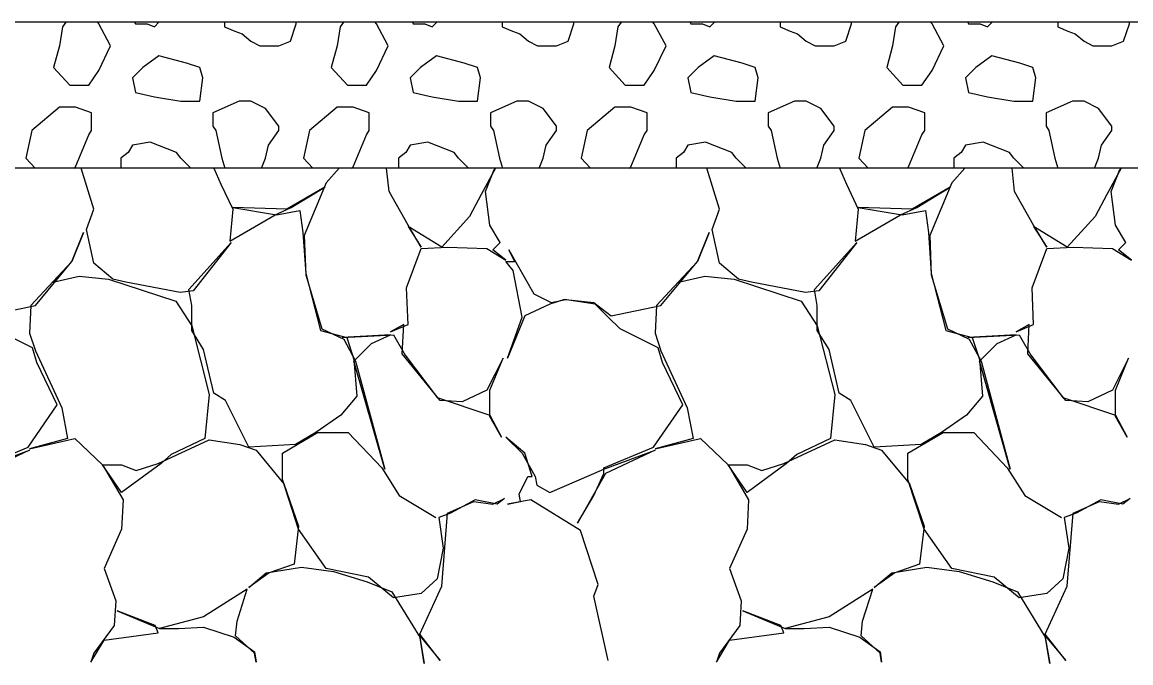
# Model space of a CAD drawing. Extents: x -26 to 4781, y -31 to 24738.
# Drawn here: x 2244.37 to 2251.96, y 7504.62 to 7509 of the extents above; entities that cross this region are included whole.
import ezdxf

# ---------------------------------------------------------------- set-up
doc = ezdxf.new("R2010")
doc.units = 0
doc.layers.add('DESIGN - TRANSPORTATION - Proposed Layout Patterning', color=7, linetype='Continuous')
doc.layers.add('GEOTECHNICAL – SCRATCH – Level 1', color=7, linetype='Continuous')

msp = doc.modelspace()

# ---------------------------------------------------------------- linework, layer by layer
at = {"layer": 'DESIGN - TRANSPORTATION - Proposed Layout Patterning'}
for p, q in [((2244.63, 7508.4191), (2244.44, 7508.2591)), ((2246.53, 7508.4191), (2246.34, 7508.2591)), ((2248.43, 7508.4191), (2248.24, 7508.2591)), ((2250.33, 7508.4191), (2250.14, 7508.2591)), ((2245.68, 7508.2891), (2245.7, 7508.2591)), ((2247.58, 7508.2891), (2247.6, 7508.2591)), ((2249.48, 7508.2891), (2249.5, 7508.2591)), ((2251.38, 7508.2891), (2251.4, 7508.2591))]:
    msp.add_line(p, q, dxfattribs=at)
for points in [[(2244.63, 7508.8391), (2244.59, 7508.6891), (2244.7, 7508.5691), (2244.83, 7508.5691), (2244.9, 7508.6691), (2244.98, 7508.8391), (2244.9, 7508.9891), (2244.8891, 7509)], [(2244.6731, 7509), (2244.65, 7508.9691), (2244.63, 7508.8391)], [(2245.1445, 7509), (2245.15, 7508.9891), (2245.23, 7508.9891), (2245.28, 7508.9691), (2245.3109, 7509)], [(2245.76, 7509), (2245.76, 7508.9691), (2245.83, 7508.9391), (2245.88, 7508.9191), (2245.94, 7508.8691)], [(2245.94, 7508.8691), (2246, 7508.8391), (2246.13, 7508.8391), (2246.21, 7508.8691), (2246.25, 7508.9891), (2246.25, 7509)], [(2246.53, 7508.8391), (2246.49, 7508.6891), (2246.6, 7508.5691), (2246.73, 7508.5691), (2246.8, 7508.6691), (2246.88, 7508.8391), (2246.8, 7508.9891), (2246.7891, 7509)], [(2246.5731, 7509), (2246.55, 7508.9691), (2246.53, 7508.8391)], [(2247.0445, 7509), (2247.05, 7508.9891), (2247.13, 7508.9891), (2247.18, 7508.9691), (2247.2109, 7509)], [(2247.66, 7509), (2247.66, 7508.9691), (2247.73, 7508.9391), (2247.78, 7508.9191), (2247.84, 7508.8691)], [(2247.84, 7508.8691), (2247.9, 7508.8391), (2248.03, 7508.8391), (2248.11, 7508.8691), (2248.15, 7508.9891), (2248.15, 7509)], [(2248.43, 7508.8391), (2248.39, 7508.6891), (2248.5, 7508.5691), (2248.63, 7508.5691), (2248.7, 7508.6691), (2248.78, 7508.8391), (2248.7, 7508.9891), (2248.6891, 7509)], [(2248.4731, 7509), (2248.45, 7508.9691), (2248.43, 7508.8391)], [(2248.9445, 7509), (2248.95, 7508.9891), (2249.03, 7508.9891), (2249.08, 7508.9691), (2249.1109, 7509)], [(2249.56, 7509), (2249.56, 7508.9691), (2249.63, 7508.9391), (2249.68, 7508.9191), (2249.74, 7508.8691)], [(2249.74, 7508.8691), (2249.8, 7508.8391), (2249.93, 7508.8391), (2250.01, 7508.8691), (2250.05, 7508.9891), (2250.05, 7509)], [(2250.33, 7508.8391), (2250.29, 7508.6891), (2250.4, 7508.5691), (2250.53, 7508.5691), (2250.6, 7508.6691), (2250.68, 7508.8391), (2250.6, 7508.9891), (2250.5891, 7509)], [(2250.3731, 7509), (2250.35, 7508.9691), (2250.33, 7508.8391)], [(2250.8445, 7509), (2250.85, 7508.9891), (2250.93, 7508.9891), (2250.98, 7508.9691), (2251.0109, 7509)], [(2251.46, 7509), (2251.46, 7508.9691), (2251.53, 7508.9391), (2251.58, 7508.9191), (2251.64, 7508.8691)], [(2251.64, 7508.8691), (2251.7, 7508.8391), (2251.83, 7508.8391), (2251.91, 7508.8691), (2251.95, 7508.9891), (2251.95, 7509)], [(2245.59, 7508.6891), (2245.5, 7508.7191), (2245.31, 7508.7691), (2245.2, 7508.6891), (2245.13, 7508.6191), (2245.15, 7508.5191), (2245.28, 7508.4891), (2245.46, 7508.4591), (2245.59, 7508.4591), (2245.61, 7508.6191), (2245.59, 7508.6891)], [(2247.49, 7508.6891), (2247.4, 7508.7191), (2247.21, 7508.7691), (2247.1, 7508.6891), (2247.03, 7508.6191), (2247.05, 7508.5191), (2247.18, 7508.4891), (2247.36, 7508.4591), (2247.49, 7508.4591), (2247.51, 7508.6191), (2247.49, 7508.6891)], [(2249.39, 7508.6891), (2249.3, 7508.7191), (2249.11, 7508.7691), (2249, 7508.6891), (2248.93, 7508.6191), (2248.95, 7508.5191), (2249.08, 7508.4891), (2249.26, 7508.4591), (2249.39, 7508.4591), (2249.41, 7508.6191), (2249.39, 7508.6891)], [(2251.29, 7508.6891), (2251.2, 7508.7191), (2251.01, 7508.7691), (2250.9, 7508.6891), (2250.83, 7508.6191), (2250.85, 7508.5191), (2250.98, 7508.4891), (2251.16, 7508.4591), (2251.29, 7508.4591), (2251.31, 7508.6191), (2251.29, 7508.6891)], [(2245.94, 7508.4591), (2245.88, 7508.4591), (2245.86, 7508.4591), (2245.68, 7508.3791), (2245.68, 7508.2891)], [(2246.13, 7508.2591), (2246.13, 7508.2891), (2246.04, 7508.4091), (2245.94, 7508.4591)], [(2247.84, 7508.4591), (2247.78, 7508.4591), (2247.76, 7508.4591), (2247.58, 7508.3791), (2247.58, 7508.2891)], [(2248.03, 7508.2591), (2248.03, 7508.2891), (2247.94, 7508.4091), (2247.84, 7508.4591)], [(2249.74, 7508.4591), (2249.68, 7508.4591), (2249.66, 7508.4591), (2249.48, 7508.3791), (2249.48, 7508.2891)], [(2249.93, 7508.2591), (2249.93, 7508.2891), (2249.84, 7508.4091), (2249.74, 7508.4591)], [(2251.64, 7508.4591), (2251.58, 7508.4591), (2251.56, 7508.4591), (2251.38, 7508.3791), (2251.38, 7508.2891)], [(2251.83, 7508.2591), (2251.83, 7508.2891), (2251.74, 7508.4091), (2251.64, 7508.4591)], [(2244.85, 7508.2591), (2244.85, 7508.3791), (2244.74, 7508.4191), (2244.63, 7508.4191)], [(2246.75, 7508.2591), (2246.75, 7508.3791), (2246.64, 7508.4191), (2246.53, 7508.4191)], [(2248.65, 7508.2591), (2248.65, 7508.3791), (2248.54, 7508.4191), (2248.43, 7508.4191)], [(2250.55, 7508.2591), (2250.55, 7508.3791), (2250.44, 7508.4191), (2250.33, 7508.4191)], [(2244.44, 7508.2591), (2244.4, 7508.0691), (2244.4628, 7508)], [(2244.7288, 7508), (2244.74, 7508.0091), (2244.83, 7508.2291), (2244.85, 7508.2591)], [(2245.7, 7508.2591), (2245.74, 7508.0691), (2245.7618, 7508)], [(2246.0123, 7508), (2246.04, 7508.0691), (2246.06, 7508.1591), (2246.13, 7508.2591)], [(2246.34, 7508.2591), (2246.3, 7508.0691), (2246.3628, 7508)], [(2246.6288, 7508), (2246.64, 7508.0091), (2246.73, 7508.2291), (2246.75, 7508.2591)], [(2247.6, 7508.2591), (2247.64, 7508.0691), (2247.6618, 7508)], [(2247.9123, 7508), (2247.94, 7508.0691), (2247.96, 7508.1591), (2248.03, 7508.2591)], [(2248.24, 7508.2591), (2248.2, 7508.0691), (2248.2628, 7508)], [(2248.5288, 7508), (2248.54, 7508.0091), (2248.63, 7508.2291), (2248.65, 7508.2591)], [(2249.5, 7508.2591), (2249.54, 7508.0691), (2249.5618, 7508)], [(2249.8123, 7508), (2249.84, 7508.0691), (2249.86, 7508.1591), (2249.93, 7508.2591)], [(2250.14, 7508.2591), (2250.1, 7508.0691), (2250.1628, 7508)], [(2250.4288, 7508), (2250.44, 7508.0091), (2250.53, 7508.2291), (2250.55, 7508.2591)], [(2251.4, 7508.2591), (2251.44, 7508.0691), (2251.4618, 7508)], [(2251.7123, 7508), (2251.74, 7508.0691), (2251.76, 7508.1591), (2251.83, 7508.2591)], [(2245.43, 7508.1091), (2245.25, 7508.1791), (2245.13, 7508.1591), (2245.1, 7508.1091), (2245.05, 7508.0691), (2245.05, 7508)], [(2247.33, 7508.1091), (2247.15, 7508.1791), (2247.03, 7508.1591), (2247, 7508.1091), (2246.95, 7508.0691), (2246.95, 7508)], [(2249.23, 7508.1091), (2249.05, 7508.1791), (2248.93, 7508.1591), (2248.9, 7508.1091), (2248.85, 7508.0691), (2248.85, 7508)], [(2251.13, 7508.1091), (2250.95, 7508.1791), (2250.83, 7508.1591), (2250.8, 7508.1091), (2250.75, 7508.0691), (2250.75, 7508)], [(2245.5291, 7508), (2245.46, 7508.0691), (2245.43, 7508.1091)], [(2247.4291, 7508), (2247.36, 7508.0691), (2247.33, 7508.1091)], [(2249.3291, 7508), (2249.26, 7508.0691), (2249.23, 7508.1091)], [(2251.2291, 7508), (2251.16, 7508.0691), (2251.13, 7508.1091)], [(2245.6869, 7508), (2245.7352, 7507.8913), (2245.8152, 7507.7213), (2245.7952, 7507.5013), (2246.1052, 7507.6813), (2246.2152, 7507.7313), (2246.4452, 7507.8713), (2246.1852, 7507.7213), (2245.8152, 7507.7313), (2246.1152, 7507.6813), (2246.2752, 7507.7113), (2246.2952, 7507.5613), (2246.3152, 7507.2813), (2246.4152, 7506.8913), (2246.5952, 7506.8413), (2246.6452, 7506.6913), (2246.6652, 7506.4413), (2246.5552, 7506.3113), (2246.3852, 7506.1913), (2246.2452, 7506.1113), (2245.9252, 7506.0913), (2245.7652, 7506.4113), (2245.6852, 7506.4613), (2245.6152, 7506.7613), (2245.5352, 7506.8913), (2245.5352, 7507.0613), (2245.5152, 7507.1713), (2245.8052, 7507.4913), (2245.5452, 7507.1613), (2245.4552, 7507.1513), (2245.0852, 7507.2213), (2244.9952, 7507.2413), (2244.8652, 7507.3513), (2244.8152, 7507.5813), (2244.8652, 7507.7213), (2244.7794, 7508)], [(2246.544, 7508), (2246.4552, 7507.9013), (2246.3052, 7507.5413), (2246.3152, 7507.2713), (2246.4252, 7506.9013), (2246.5752, 7506.8313), (2246.6552, 7506.6813), (2246.8552, 7505.9413), (2246.6452, 7506.6813), (2246.7652, 7506.8013), (2246.8952, 7506.8613), (2246.5652, 7506.8413), (2246.9152, 7506.8613), (2246.9952, 7506.7213), (2247.2152, 7506.4313), (2247.5752, 7506.3113), (2247.6552, 7506.1613), (2247.5752, 7506.3013), (2247.5752, 7506.4813), (2247.6652, 7506.7013), (2247.5552, 7506.4813), (2247.3852, 7506.4013), (2247.2352, 7506.4113), (2246.9752, 7506.7313), (2246.9852, 7506.9313), (2246.8952, 7506.8813), (2247.0152, 7506.9313), (2247.0052, 7507.1813), (2247.1052, 7507.4513), (2247.2852, 7507.4613), (2247.5552, 7507.4513), (2247.6852, 7507.3713), (2247.5952, 7507.4413), (2247.6452, 7507.4913), (2247.5752, 7507.6113), (2247.5452, 7507.8413), (2247.6052, 7507.9913), (2247.6139, 7508)], [(2247.6145, 7508), (2247.5152, 7507.8213), (2247.4352, 7507.6713), (2247.2452, 7507.4613), (2247.0152, 7507.6013), (2247.1052, 7507.4613), (2247.0152, 7507.6113), (2246.8852, 7507.8413), (2246.8682, 7508)], [(2249.9669, 7508), (2250.0152, 7507.8913), (2250.0952, 7507.7213), (2250.0752, 7507.5013), (2250.3852, 7507.6813), (2250.4952, 7507.7313), (2250.7252, 7507.8713), (2250.4652, 7507.7213), (2250.0952, 7507.7313), (2250.3952, 7507.6813), (2250.5552, 7507.7113), (2250.5752, 7507.5613), (2250.5952, 7507.2813), (2250.6952, 7506.8913), (2250.8752, 7506.8413), (2250.9252, 7506.6913), (2250.9452, 7506.4413), (2250.8352, 7506.3113), (2250.6652, 7506.1913), (2250.5252, 7506.1113), (2250.2052, 7506.0913), (2250.0452, 7506.4113), (2249.9652, 7506.4613), (2249.8952, 7506.7613), (2249.8152, 7506.8913), (2249.8152, 7507.0613), (2249.7952, 7507.1713), (2250.0852, 7507.4913), (2249.8252, 7507.1613), (2249.7352, 7507.1513), (2249.3652, 7507.2213), (2249.2752, 7507.2413), (2249.1452, 7507.3513), (2249.0952, 7507.5813), (2249.1452, 7507.7213), (2249.0594, 7508)], [(2250.824, 7508), (2250.7352, 7507.9013), (2250.5852, 7507.5413), (2250.5952, 7507.2713), (2250.7052, 7506.9013), (2250.8552, 7506.8313), (2250.9352, 7506.6813), (2251.1352, 7505.9413), (2250.9252, 7506.6813), (2251.0452, 7506.8013), (2251.1752, 7506.8613), (2250.8452, 7506.8413), (2251.1952, 7506.8613), (2251.2752, 7506.7213), (2251.4952, 7506.4313), (2251.8552, 7506.3113), (2251.9352, 7506.1613), (2251.8552, 7506.3013), (2251.8552, 7506.4813), (2251.9452, 7506.7013), (2251.8352, 7506.4813), (2251.6652, 7506.4013), (2251.5152, 7506.4113), (2251.2552, 7506.7313), (2251.2652, 7506.9313), (2251.1752, 7506.8813), (2251.2952, 7506.9313), (2251.2852, 7507.1813), (2251.3852, 7507.4513), (2251.5652, 7507.4613), (2251.8352, 7507.4513), (2251.9652, 7507.3713), (2251.8752, 7507.4413), (2251.9252, 7507.4913), (2251.8552, 7507.6113), (2251.8252, 7507.8413), (2251.8852, 7507.9913), (2251.8939, 7508)], [(2251.8945, 7508), (2251.7952, 7507.8213), (2251.7152, 7507.6713), (2251.5252, 7507.4613), (2251.2952, 7507.6013), (2251.3852, 7507.4613), (2251.2952, 7507.6113), (2251.1652, 7507.8413), (2251.1482, 7508)], [(2244.1252, 7506.9913), (2244.4652, 7507.0613), (2244.7152, 7507.3613), (2244.7952, 7507.5613), (2244.7152, 7507.3613), (2244.5552, 7507.1913), (2244.4352, 7507.0613), (2244.4252, 7506.8713), (2244.4652, 7506.7513), (2244.6452, 7506.3613), (2244.6852, 7506.1513), (2244.4252, 7506.0813), (2244.7352, 7506.1513), (2244.9252, 7505.9713), (2245.0652, 7505.7313), (2245.0552, 7505.5313), (2244.9352, 7505.2613), (2245.0152, 7505.0413), (2245.0052, 7504.8713), (2244.8652, 7504.6813), (2244.8452, 7504.6213), (2244.9352, 7504.7713), (2245.3052, 7504.8213), (2245.2852, 7504.8713), (2245.0252, 7504.9713), (2245.3152, 7504.8513), (2245.4452, 7504.8513), (2245.6152, 7504.8613), (2245.8252, 7504.7913), (2245.9652, 7504.6913), (2245.9752, 7504.6213), (2245.9652, 7504.6813), (2245.8352, 7504.8013), (2245.8452, 7504.9013), (2245.9152, 7505.1213), (2245.6152, 7504.9313), (2245.3152, 7504.8513)], [(2248.3852, 7504.6313), (2248.2852, 7505.0713), (2248.3152, 7505.1513), (2248.1952, 7505.5213), (2247.8552, 7505.7313), (2247.6952, 7505.7013), (2247.7852, 7505.7213), (2247.7752, 7505.7713), (2247.8352, 7505.8913), (2247.8652, 7505.8913), (2247.8152, 7506.0513), (2247.6852, 7506.1613), (2247.7952, 7506.0513), (2247.8852, 7505.8913), (2247.8952, 7505.8313), (2247.9852, 7505.7813), (2248.3552, 7505.9413), (2248.7052, 7506.0713), (2248.3652, 7505.9113), (2248.2852, 7505.7713), (2248.1752, 7505.5713), (2248.2852, 7505.7613), (2248.3552, 7505.9113), (2248.3552, 7505.9513), (2248.6952, 7506.0913), (2248.8952, 7506.3813), (2248.7552, 7506.6713), (2248.7252, 7506.7713), (2248.4652, 7506.9013), (2248.3852, 7506.9813), (2248.2952, 7507.0713), (2248.0852, 7507.1013), (2247.9852, 7507.0713), (2247.8152, 7506.9913), (2247.6952, 7506.7013), (2247.7952, 7506.9813), (2247.7352, 7507.3013), (2247.6852, 7507.3613), (2247.7452, 7507.3613), (2247.7052, 7507.4413), (2247.8752, 7507.1413), (2247.9952, 7507.0813), (2248.0952, 7507.1013), (2248.2852, 7507.0813), (2248.4052, 7506.9913), (2248.7452, 7507.0613), (2248.9952, 7507.3613), (2249.0752, 7507.5613), (2248.9952, 7507.3613), (2248.8352, 7507.1913), (2248.7152, 7507.0613), (2248.7052, 7506.8713), (2248.7452, 7506.7513), (2248.9252, 7506.3613), (2248.9652, 7506.1513), (2248.7052, 7506.0813), (2249.0152, 7506.1513), (2249.2052, 7505.9713), (2249.3452, 7505.7313), (2249.3352, 7505.5313), (2249.2152, 7505.2613), (2249.2952, 7505.0413), (2249.2852, 7504.8713), (2249.1452, 7504.6813), (2249.1252, 7504.6213), (2249.2152, 7504.7713), (2249.5852, 7504.8213), (2249.5652, 7504.8713), (2249.3052, 7504.9713), (2249.5952, 7504.8513), (2249.7252, 7504.8513), (2249.8952, 7504.8613), (2250.1052, 7504.7913), (2250.2452, 7504.6913), (2250.2552, 7504.6213), (2250.2452, 7504.6813), (2250.1152, 7504.8013), (2250.1252, 7504.9013), (2250.1952, 7505.1213), (2249.8952, 7504.9313), (2249.5952, 7504.8513)], [(2244.5852, 7507.2213), (2244.7652, 7507.2613), (2244.9652, 7507.2413), (2245.4252, 7507.0913), (2245.5352, 7506.9213), (2245.6552, 7506.4513), (2245.6252, 7506.1513), (2245.3952, 7506.0413), (2245.3252, 7505.9813), (2245.0552, 7505.7813), (2244.9252, 7505.9713), (2245.0552, 7505.9713), (2245.1552, 7505.9313), (2245.3052, 7505.9813), (2245.6552, 7506.1413), (2245.8652, 7506.1113), (2245.9752, 7506.0713), (2246.1652, 7505.8413), (2246.2652, 7505.5513), (2246.2352, 7505.2913), (2246.0652, 7505.2313), (2245.9252, 7505.1313), (2246.0452, 7505.2313), (2246.2852, 7505.2713), (2246.5052, 7505.2413), (2246.7352, 7505.1713), (2246.9052, 7505.1013), (2247.0952, 7504.7913), (2247.1252, 7504.6113), (2247.0952, 7504.8013), (2247.2352, 7504.6313), (2247.0952, 7504.8113), (2247.2452, 7505.1413), (2247.2852, 7505.6413), (2247.4652, 7505.7213), (2247.5952, 7505.7013), (2247.6752, 7505.7413), (2247.6252, 7505.7013), (2247.4752, 7505.7313), (2247.3052, 7505.6413), (2247.2252, 7505.6113), (2247.2552, 7505.4013), (2247.2152, 7505.1913), (2247.1052, 7505.0913), (2246.9152, 7505.0613), (2246.7452, 7505.2013), (2246.4552, 7505.2613), (2246.2652, 7505.5313), (2246.1552, 7505.8713), (2246.1552, 7506.0513), (2246.3952, 7506.1913), (2246.6052, 7506.1913), (2246.8352, 7505.9513), (2246.9552, 7505.7613), (2247.2052, 7505.6113)], [(2248.8652, 7507.2213), (2249.0452, 7507.2613), (2249.2452, 7507.2413), (2249.7052, 7507.0913), (2249.8152, 7506.9213), (2249.9352, 7506.4513), (2249.9052, 7506.1513), (2249.6752, 7506.0413), (2249.6052, 7505.9813), (2249.3352, 7505.7813), (2249.2052, 7505.9713), (2249.3352, 7505.9713), (2249.4352, 7505.9313), (2249.5852, 7505.9813), (2249.9352, 7506.1413), (2250.1452, 7506.1113), (2250.2552, 7506.0713), (2250.4452, 7505.8413), (2250.5452, 7505.5513), (2250.5152, 7505.2913), (2250.3452, 7505.2313), (2250.2052, 7505.1313), (2250.3252, 7505.2313), (2250.5652, 7505.2713), (2250.7852, 7505.2413), (2251.0152, 7505.1713), (2251.1852, 7505.1013), (2251.3752, 7504.7913), (2251.4052, 7504.6113), (2251.3752, 7504.8013), (2251.5152, 7504.6313), (2251.3752, 7504.8113), (2251.5252, 7505.1413), (2251.5652, 7505.6413), (2251.7452, 7505.7213), (2251.8752, 7505.7013), (2251.9552, 7505.7413), (2251.9052, 7505.7013), (2251.7552, 7505.7313), (2251.5852, 7505.6413), (2251.5052, 7505.6113), (2251.5352, 7505.4013), (2251.4952, 7505.1913), (2251.3852, 7505.0913), (2251.1952, 7505.0613), (2251.0252, 7505.2013), (2250.7352, 7505.2613), (2250.5452, 7505.5313), (2250.4352, 7505.8713), (2250.4352, 7506.0513), (2250.6752, 7506.1913), (2250.8852, 7506.1913), (2251.1152, 7505.9513), (2251.2352, 7505.7613), (2251.4852, 7505.6113)], [(2244.0752, 7505.9513), (2244.4152, 7506.0913), (2244.6152, 7506.3813), (2244.4752, 7506.6713), (2244.4452, 7506.7713), (2244.1852, 7506.9013)], [(2244.0752, 7505.9413), (2244.4252, 7506.0713), (2244.0852, 7505.9113)]]:
    msp.add_lwpolyline(points, dxfattribs=at)
at = {"layer": 'GEOTECHNICAL – SCRATCH – Level 1'}
for p, q in [((2324.8615, 7509), (2241.5659, 7509)), ((2319.0765, 7508), (2238.5659, 7508))]:
    msp.add_line(p, q, dxfattribs=at)

doc.saveas('drawing.dxf')
